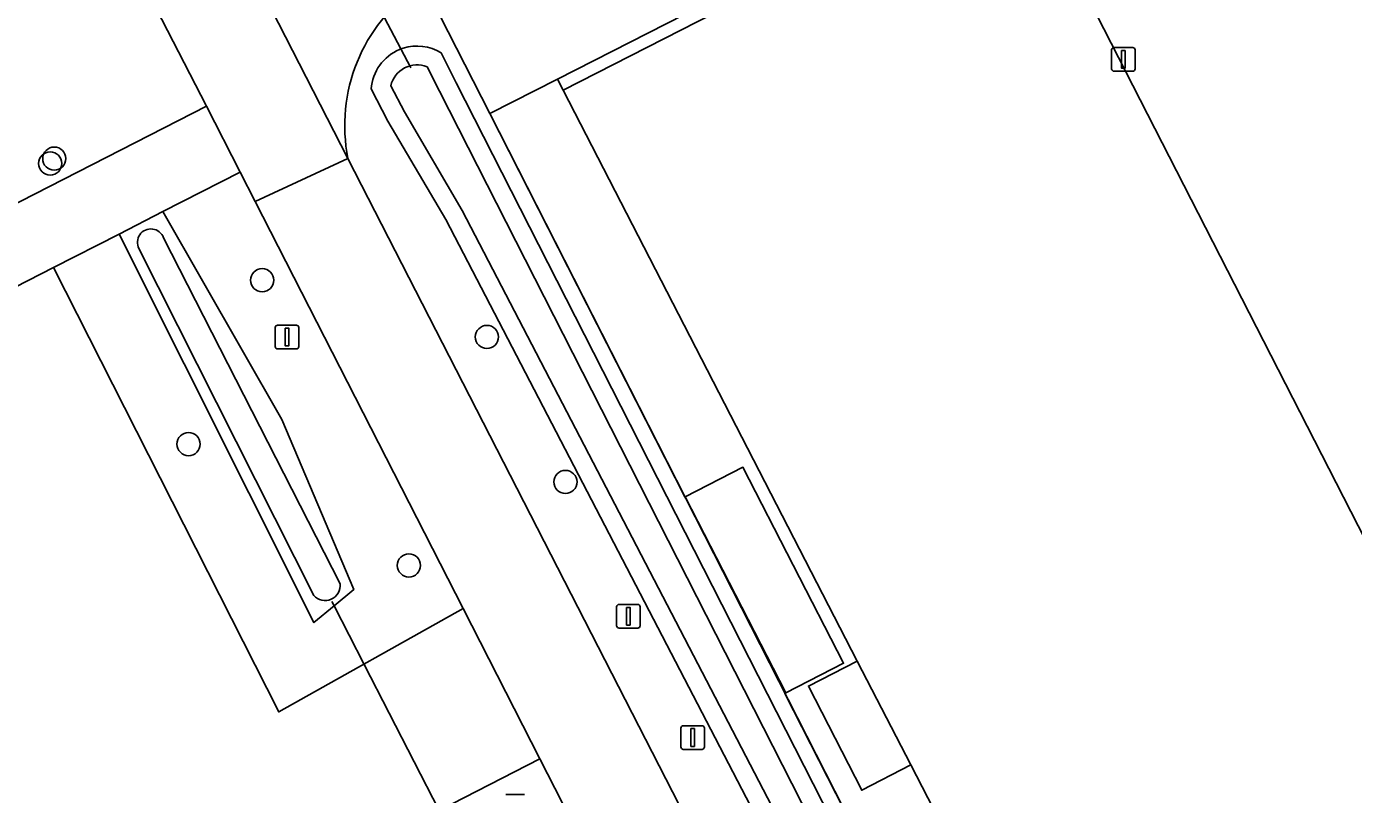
# Model space of a CAD drawing. Extents: x 158835 to 160077, y 386387 to 387778.
# Drawn here: x 159441.6 to 159497.7, y 387207.4 to 387239.8 of the extents above; entities that cross this region are included whole.
import ezdxf

# ---------------------------------------------------------------- set-up
doc = ezdxf.new("R2010")
doc.units = 0
for name, color, linetype in [('IMGEO_Berm_groen', 7, 'Continuous'), ('IMGEO_Boom', 7, 'Continuous'), ('IMGEO_Duiker', 7, 'Continuous'), ('IMGEO_Fietspad_gesloten', 7, 'Continuous'), ('IMGEO_Groenvoorziening', 7, 'Continuous'), ('IMGEO_Hek', 7, 'Continuous'), ('IMGEO_Lichtmast', 7, 'Continuous'), ('IMGEO_Oever', 7, 'Continuous'), ('IMGEO_Open_loods', 7, 'Continuous'), ('IMGEO_Pand', 7, 'Continuous'), ('IMGEO_Rijbaan_lokaal_open', 7, 'Continuous'), ('IMGEO_Terreindeel_gesloten', 7, 'Continuous'), ('IMGEO_Verkeersbordpaal', 7, 'Continuous'), ('IMGEO_Voetpad_open', 7, 'Continuous'), ('IMGEO_Waterloop', 7, 'Continuous')]:
    doc.layers.add(name, color=color, linetype=linetype)

msp = doc.modelspace()

# ---------------------------------------------------------------- linework, layer by layer
at = {"layer": 'IMGEO_Berm_groen'}
for points in [[(159481.673, 387195.843), (159480.486, 387198.221), (159473.656, 387211.643), (159473.695, 387211.666), (159469.447, 387219.947), (159469.433, 387219.94), (159461.195, 387236.129), (159458.733, 387240.98), (159458.398, 387241.635), (159458.13, 387241.484)], [(159457.377, 387238.837), (159457.439, 387238.86), (159457.533, 387238.894)], [(159459.132, 387238.697), (159459.774, 387237.434), (159478.716, 387200.221), (159478.862, 387199.714)], [(159477.471, 387198.494), (159476.579, 387198.658), (159476.309, 387198.987), (159459.331, 387231.66), (159456.886, 387235.815), (159456.184, 387237.171)], [(159455.201, 387234.235), (159477.193, 387191.314), (159484.181, 387177.812)]]:
    msp.add_lwpolyline(points, dxfattribs=at)
msp.add_lwpolyline([(159451.286, 387232.413), (159450.647, 387233.664), (159447.38, 387231.991), (159452.411, 387223.206), (159455.449, 387216.037), (159454.611, 387215.341), (159453.761, 387214.637), (159445.531, 387231.043), (159442.764, 387229.626), (159452.276, 387210.861), (159460.069, 387215.225)], close=True, dxfattribs=at)
for centre, radius, start, end in [((159462.187, 387235.629), 7.123, 124.7147, 191.2824), ((159458.116, 387237.048), 1.936, 112.4441, 176.344), ((159458.116, 387237.04), 1.943, 58.4865, 107.4664)]:
    msp.add_arc(centre, radius, start, end, dxfattribs=at)
at = {"layer": 'IMGEO_Boom'}
for centre in [(159442.797, 387234.23), (159442.625, 387234.024), (159451.577, 387229.095), (159461.068, 387226.697), (159448.468, 387222.172), (159464.386, 387220.573), (159457.774, 387217.047)]:
    msp.add_circle(centre, 0.489, dxfattribs=at)
at = {"layer": 'IMGEO_Duiker'}
for points in [[(159453.23, 387246.876), (159453.29, 387246.76), (159453.36, 387246.627), (159453.552, 387246.261), (159457.439, 387238.86), (159457.715, 387238.333), (159457.785, 387238.2), (159457.857, 387238.063)], [(159459.961, 387204.908), (159459.584, 387205.643), (159459.046, 387206.691), (159455.879, 387212.867), (159454.611, 387215.341), (159454.518, 387215.522)]]:
    msp.add_lwpolyline(points, dxfattribs=at)
at = {"layer": 'IMGEO_Fietspad_gesloten'}
for points in [[(159384.981, 387361.968), (159416.567, 387300.188), (159417.848, 387297.683), (159420.335, 387292.831), (159421.237, 387291.071), (159441.599, 387251.348), (159446.639, 387241.488), (159449.221, 387236.448), (159450.647, 387233.664), (159451.286, 387232.413), (159455.201, 387234.235), (159449.038, 387246.263), (159428.282, 387286.772), (159391.016, 387359.944)], [(159497.971, 387150.756), (159488.466, 387169.309), (159484.181, 387177.812), (159477.193, 387191.314), (159455.201, 387234.235), (159451.286, 387232.413), (159460.069, 387215.225), (159463.31, 387208.883), (159498.479, 387140.058)]]:
    msp.add_lwpolyline(points, dxfattribs=at)
at = {"layer": 'IMGEO_Groenvoorziening'}
for points in [[(159539.326, 387282.893), (159458.398, 387241.635), (159458.733, 387240.98), (159461.195, 387236.129), (159464.045, 387237.583), (159483.205, 387247.359), (159488.38, 387250)], [(159440.835, 387235.194), (159436.865, 387233.115), (159391.655, 387209.709), (159389.047, 387208.356), (159388.957, 387208.309), (159390.06, 387206.173), (159449.221, 387236.448), (159446.639, 387241.488)]]:
    msp.add_lwpolyline(points, dxfattribs=at)
for points in [[(159464.282, 387237.123), (159464.045, 387237.583), (159461.195, 387236.129), (159469.433, 387219.94), (159469.447, 387219.947), (159471.882, 387221.196), (159476.13, 387212.915), (159473.695, 387211.666), (159473.656, 387211.643), (159480.486, 387198.221), (159481.673, 387195.843), (159490.56, 387200.25), (159499.217, 387204.66), (159500, 387205.142), (159503.814, 387207.077), (159503.569, 387207.557), (159500, 387205.747), (159484.506, 387197.886), (159478.974, 387208.619), (159476.896, 387207.555), (159474.645, 387211.954), (159476.71, 387213.011)], [(159442.764, 387229.626), (159423.79, 387219.904), (159424.823, 387217.915), (159427.956, 387219.515), (159439.877, 387196.836), (159453.647, 387203.915), (159458.259, 387206.286), (159459.046, 387206.691), (159463.31, 387208.883), (159460.069, 387215.225), (159452.276, 387210.861)], [(159498.632, 387137.059), (159498.382, 387137.618), (159499.063, 387138.25), (159498.479, 387140.058), (159463.31, 387208.883), (159459.046, 387206.691), (159458.259, 387206.286), (159459.088, 387204.658), (159459.854, 387205.116), (159460.577, 387205.549), (159468.304, 387191.056), (159496.608, 387136.401), (159494.906, 387135.392), (159495.538, 387133.992)]]:
    msp.add_lwpolyline(points, close=True, dxfattribs=at)
at = {"layer": 'IMGEO_Hek'}
for points in [[(159483.441, 387246.899), (159500, 387214.532), (159503.569, 387207.557)], [(159461.195, 387236.129), (159458.733, 387240.98)], [(159480.486, 387198.221), (159461.195, 387236.129)]]:
    msp.add_lwpolyline(points, dxfattribs=at)
at = {"layer": 'IMGEO_Lichtmast'}
for p, q in [((159487.452, 387238.021), (159487.452, 387238.821)), ((159487.452, 387238.821), (159487.452, 387238.021)), ((159487.552, 387238.921), (159488.342, 387238.921)), ((159488.342, 387238.921), (159487.552, 387238.921)), ((159488.442, 387238.821), (159488.442, 387238.021)), ((159488.442, 387238.021), (159488.442, 387238.821)), ((159488.342, 387237.921), (159487.552, 387237.921)), ((159487.552, 387237.921), (159488.342, 387237.921)), ((159452.13, 387226.295), (159452.13, 387227.095)), ((159452.13, 387227.095), (159452.13, 387226.295)), ((159452.23, 387227.195), (159453.02, 387227.195)), ((159453.02, 387227.195), (159452.23, 387227.195)), ((159453.12, 387227.095), (159453.12, 387226.295)), ((159453.12, 387226.295), (159453.12, 387227.095)), ((159453.02, 387226.195), (159452.23, 387226.195)), ((159452.23, 387226.195), (159453.02, 387226.195)), ((159466.547, 387214.503), (159466.547, 387215.303)), ((159466.547, 387215.303), (159466.547, 387214.503)), ((159466.647, 387215.403), (159467.437, 387215.403)), ((159467.437, 387215.403), (159466.647, 387215.403)), ((159467.537, 387215.303), (159467.537, 387214.503)), ((159467.537, 387214.503), (159467.537, 387215.303)), ((159467.437, 387214.403), (159466.647, 387214.403)), ((159466.647, 387214.403), (159467.437, 387214.403))]:
    msp.add_line(p, q, dxfattribs=at)
for points in [[(159487.872, 387238.796), (159488.022, 387238.796), (159488.022, 387238.046), (159487.872, 387238.046), (159487.872, 387238.796)], [(159452.55, 387227.07), (159452.7, 387227.07), (159452.7, 387226.32), (159452.55, 387226.32), (159452.55, 387227.07)], [(159466.967, 387215.278), (159467.117, 387215.278), (159467.117, 387214.528), (159466.967, 387214.528), (159466.967, 387215.278)]]:
    msp.add_lwpolyline(points, dxfattribs=at)
for centre, start, end in [((159487.552, 387238.821), 90, 180), ((159487.552, 387238.821), 90, 180), ((159488.342, 387238.821), 0, 90), ((159488.342, 387238.821), 360, 90), ((159487.552, 387238.021), 180, 270), ((159487.552, 387238.021), 180, 270), ((159488.342, 387238.021), 270, 0), ((159488.342, 387238.021), 270, 0), ((159452.23, 387227.095), 90, 180), ((159452.23, 387227.095), 90, 180), ((159453.02, 387227.095), 0, 90), ((159453.02, 387227.095), 360, 90), ((159452.23, 387226.295), 180, 270), ((159452.23, 387226.295), 180, 270), ((159453.02, 387226.295), 270, 0), ((159453.02, 387226.295), 270, 0), ((159466.647, 387215.303), 90, 180), ((159466.647, 387215.303), 90, 180), ((159467.437, 387215.303), 0, 90), ((159467.437, 387215.303), 360, 90), ((159466.647, 387214.503), 180, 270), ((159466.647, 387214.503), 180, 270), ((159467.437, 387214.503), 270, 0), ((159467.437, 387214.503), 270, 0)]:
    msp.add_arc(centre, 0.1, start, end, dxfattribs=at)
at = {"layer": 'IMGEO_Oever'}
for points in [[(159457.533, 387238.894), (159457.439, 387238.86), (159457.377, 387238.837)], [(159459.774, 387237.434), (159459.132, 387238.697)], [(159458.54, 387238.104), (159458.542, 387238.103), (159459.065, 387237.074), (159477.973, 387199.928), (159478.046, 387199.673)], [(159456.184, 387237.171), (159456.886, 387235.815), (159459.331, 387231.66), (159476.309, 387198.987), (159476.579, 387198.658), (159477.471, 387198.494), (159478.456, 387198.844)], [(159477.984, 387199.52), (159477.405, 387199.315), (159477.009, 387199.388), (159476.977, 387199.427), (159460.027, 387232.045), (159457.582, 387236.2), (159457.009, 387237.308)], [(159478.862, 387199.714), (159478.716, 387200.221), (159459.774, 387237.434)], [(159447.407, 387230.891), (159454.866, 387216.269)], [(159453.755, 387215.775), (159446.374, 387230.431)]]:
    msp.add_lwpolyline(points, dxfattribs=at)
msp.add_lwpolyline([(159447.38, 387231.991), (159445.531, 387231.043), (159453.761, 387214.637), (159454.611, 387215.341), (159455.449, 387216.037), (159452.411, 387223.206)], close=True, dxfattribs=at)
for centre, radius, start, end in [((159458.116, 387237.048), 1.936, 112.4441, 176.344), ((159458.116, 387237.04), 1.943, 58.4865, 107.4664), ((159458.115, 387237.052), 1.135, 67.998, 166.9438), ((159446.876, 387230.693), 0.567, 20.4144, 207.5929), ((159454.231, 387216.201), 0.639, 221.8025, 6.1416)]:
    msp.add_arc(centre, radius, start, end, dxfattribs=at)
at = {"layer": 'IMGEO_Open_loods'}
msp.add_lwpolyline([(159471.882, 387221.196), (159469.447, 387219.947), (159473.695, 387211.666), (159476.13, 387212.915)], close=True, dxfattribs=at)
at = {"layer": 'IMGEO_Pand'}
msp.add_lwpolyline([(159476.71, 387213.011), (159474.645, 387211.954), (159476.896, 387207.555), (159478.974, 387208.619)], close=True, dxfattribs=at)
at = {"layer": 'IMGEO_Rijbaan_lokaal_open'}
msp.add_lwpolyline([(159449.038, 387246.263), (159455.201, 387234.235)], dxfattribs=at)
msp.add_arc((159462.187, 387235.629), 7.123, 124.7147, 191.2824, dxfattribs=at)
at = {"layer": 'IMGEO_Terreindeel_gesloten'}
msp.add_lwpolyline([(159514.892, 387262.944), (159500, 387255.347), (159489.52, 387250), (159483.441, 387246.899), (159464.282, 387237.123), (159476.71, 387213.011), (159478.974, 387208.619), (159484.506, 387197.886), (159500, 387205.747), (159503.569, 387207.557), (159503.814, 387207.077), (159535.164, 387222.982)], close=True, dxfattribs=at)
at = {"layer": 'IMGEO_Verkeersbordpaal'}
for p, q in [((159469.262, 387209.38), (159469.262, 387210.18)), ((159469.262, 387210.18), (159469.262, 387209.38)), ((159469.362, 387210.28), (159470.152, 387210.28)), ((159470.152, 387210.28), (159469.362, 387210.28)), ((159470.252, 387210.18), (159470.252, 387209.38)), ((159470.252, 387209.38), (159470.252, 387210.18)), ((159470.152, 387209.28), (159469.362, 387209.28)), ((159469.362, 387209.28), (159470.152, 387209.28)), ((159461.863, 387207.375), (159462.653, 387207.375)), ((159462.653, 387207.375), (159461.863, 387207.375))]:
    msp.add_line(p, q, dxfattribs=at)
msp.add_lwpolyline([(159469.682, 387210.155), (159469.832, 387210.155), (159469.832, 387209.405), (159469.682, 387209.405), (159469.682, 387210.155)], dxfattribs=at)
for centre, start, end in [((159469.362, 387210.18), 90, 180), ((159469.362, 387210.18), 90, 180), ((159470.152, 387210.18), 0, 90), ((159470.152, 387210.18), 360, 90), ((159469.362, 387209.38), 180, 270), ((159469.362, 387209.38), 180, 270), ((159470.152, 387209.38), 270, 0), ((159470.152, 387209.38), 270, 0)]:
    msp.add_arc(centre, 0.1, start, end, dxfattribs=at)
at = {"layer": 'IMGEO_Voetpad_open'}
for points in [[(159483.205, 387247.359), (159464.045, 387237.583), (159464.282, 387237.123), (159483.441, 387246.899)], [(159407.952, 387211.785), (159423.79, 387219.904), (159442.764, 387229.626), (159445.531, 387231.043), (159447.38, 387231.991), (159450.647, 387233.664), (159449.221, 387236.448), (159390.06, 387206.173), (159388.438, 387205.343), (159350.715, 387186.039), (159352.148, 387183.18), (159352.842, 387183.536), (159377.069, 387195.954), (159378.658, 387196.768)]]:
    msp.add_lwpolyline(points, close=True, dxfattribs=at)
at = {"layer": 'IMGEO_Waterloop'}
for points in [[(159459.065, 387237.074), (159458.542, 387238.103), (159458.54, 387238.104)], [(159457.009, 387237.308), (159457.582, 387236.2), (159460.027, 387232.045), (159476.977, 387199.427), (159477.009, 387199.388), (159477.405, 387199.315), (159477.984, 387199.52)], [(159478.046, 387199.673), (159477.973, 387199.928), (159459.065, 387237.074)], [(159454.866, 387216.269), (159447.407, 387230.891)], [(159446.374, 387230.431), (159453.755, 387215.775)]]:
    msp.add_lwpolyline(points, dxfattribs=at)
for centre, radius, start, end in [((159458.115, 387237.052), 1.135, 67.998, 166.9438), ((159446.876, 387230.693), 0.567, 20.4144, 207.5929), ((159454.231, 387216.201), 0.639, 221.8025, 6.1416)]:
    msp.add_arc(centre, radius, start, end, dxfattribs=at)

doc.saveas('drawing.dxf')
